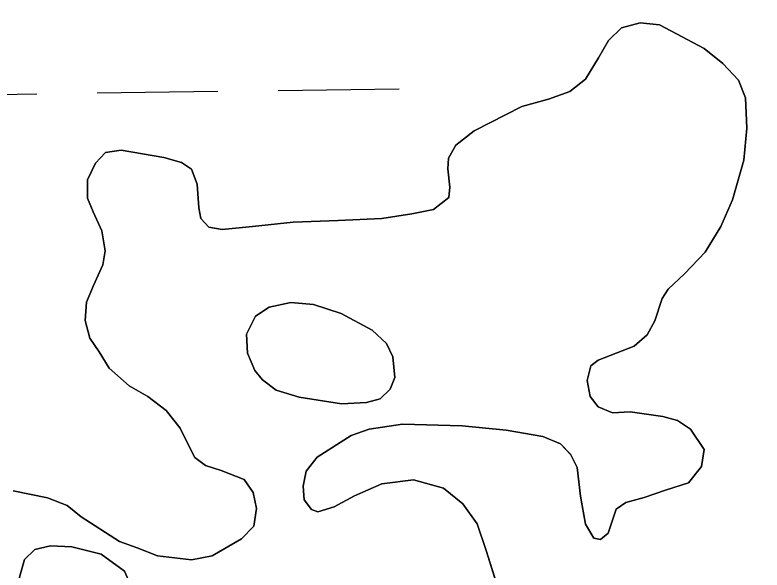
# Model space of a CAD drawing. Extents: x 3767014 to 3805179, y 361544 to 387384.
# Drawn here: x 3785442.7 to 3785640.7, y 368803.2 to 368950.2 of the extents above; entities that cross this region are included whole.
import ezdxf

# ---------------------------------------------------------------- set-up
doc = ezdxf.new("R2010")
doc.units = 0
for name, color, linetype in [('V-RIVR-EDGE', 7, 'Continuous'), ('V-TOPO-SHOR', 7, 'Continuous'), ('V-WETL-SWMP', 7, 'Continuous')]:
    doc.layers.add(name, color=color, linetype=linetype)

msp = doc.modelspace()

# ---------------------------------------------------------------- linework, layer by layer
at = {"layer": 'V-RIVR-EDGE'}
msp.add_spline([(3785266.865, 377529.211), (3785342.8, 377494.248), (3785391.258, 377467.439), (3785439.72, 377442.249), (3785475.246, 377418.707), (3785525.316, 377389.469), (3785575.383, 377359.422), (3785621.413, 377331.811), (3785722.351, 377269.288), (3785796.661, 377231.094), (3785852.385, 377199.415), (3785928.324, 377166.069), (3785964.678, 377149.804), (3786028.506, 377124.576), (3786060.018, 377113.175), (3786092.316, 377092.068), (3786117.34, 377073.405), (3786135.083, 377053.143), (3786154.458, 377039.347), (3786176.258, 377024.735), (3786206.946, 377006.867), (3786256.211, 376979.248), (3786328.098, 376942.677), (3786374.949, 376919.917), (3786491.265, 376862.208), (3786553.467, 376833.749), (3786619.713, 376805.279), (3786729.589, 376759.718), (3786796.656, 376736.099), (3786845.136, 376718.187), (3786867.767, 376712.469), (3787003.51, 376661.992), (3787089.16, 376631.048), (3787163.496, 376603.367), (3787230.559, 376578.13), (3787257.223, 376568.359), (3787300.044, 376551.27), (3787354.992, 376532.533), (3787409.127, 376512.181), (3787544.074, 376466.558), (3787612.756, 376442.126), (3787657.197, 376425.841), (3787730.724, 376398.162), (3787781.63, 376380.244), (3787834.96, 376361.511), (3787891.524, 376341.961), (3787940, 376322.432), (3787998.976, 376297.215), (3788050.697, 376281.721), (3788117.768, 376259.719), (3788176.757, 376240.164), (3788221.198, 376223.879), (3788259.981, 376209.226), (3788406.252, 376164.383), (3788541.215, 376125.23), (3788606.67, 376104.041), (3788679.39, 376077.173), (3788748.889, 376055.974), (3788871.693, 376005.528), (3788969.454, 375966.467), (3789047.013, 375933.926), (3789119.723, 375903.014), (3789155.253, 375881.09), (3789182.716, 375867.274), (3789214.225, 375854.256), (3789257.04, 375834.74), (3789281.286, 375828.21), (3789303.105, 375821.686), (3789328.955, 375809.491), (3789367.724, 375789.177), (3789414.577, 375767.225), (3789468.708, 375745.255), (3789509.105, 375728.981), (3789555.157, 375710.266), (3789585.849, 375694.015), (3789620.578, 375675.328), (3789681.97, 375646.062), (3789753.859, 375610.3), (3789792.633, 375591.603), (3789842.712, 375566.408), (3789897.64, 375539.584), (3789938.019, 375516.03), (3789968.727, 375506.25), (3790004.289, 375497.265), (3790030.972, 375494.773), (3790047.128, 375487.455), (3790077.007, 375469.589), (3790124.633, 375433.077), (3790192.442, 375382.768), (3790252.165, 375332.478), (3790290.91, 375302.459), (3790337.741, 375271.611), (3790406.357, 375220.491), (3790469.329, 375175.855), (3790570.248, 375106.054), (3790647.751, 375050.868), (3790691.367, 375028.115), (3790744.667, 374997.251), (3790806.838, 374955.852), (3790873.863, 374915.249), (3790932, 374877.903), (3791002.231, 374825.97), (3791052.265, 374782.175), (3791082.927, 374753.793), (3791131.331, 374705.149), (3791170.05, 374664.616), (3791192.631, 374638.681), (3791220.891, 374620.01), (3791288.67, 374557.569), (3791322.577, 374533.223), (3791362.944, 374504.817), (3791396.042, 374480.473), (3791434.785, 374449.645), (3791482.407, 374411.517), (3791534.052, 374365.291), (3791646.192, 374254.216), (3791707.514, 374196.644), (3791738.968, 374161.791), (3791773.65, 374123.694), (3791803.497, 374092.888), (3791829.321, 374070.18), (3791830.912, 374059.662), (3791837.316, 374032.958), (3791849.409, 374017.562), (3791884.123, 373992.405), (3791930.977, 373971.262), (3791954.393, 373955.838), (3791993.134, 373924.202), (3792026.979, 373874.785), (3792047.912, 373836.722), (3792063.186, 373799.482), (3792086.509, 373746.857), (3792112.249, 373690.181), (3792141.261, 373648.864), (3792158.993, 373624.558), (3792177.552, 373607.528), (3792214.702, 373586.409), (3792255.083, 373563.665), (3792301.119, 373538.48), (3792346.34, 373510.871), (3792382.671, 373485.71), (3792422.225, 373455.689), (3792479.537, 373411.875), (3792548.144, 373356.711), (3792619.168, 373298.307), (3792672.431, 373252.077), (3792709.534, 373212.357), (3792750.656, 373162.113), (3792839.385, 373068.08), (3792888.572, 373008.92), (3792945.027, 372945.699), (3792999.062, 372884.91), (3793053.898, 372820.884), (3793149.89, 372720.363), (3793208.761, 372653.092), (3793261.195, 372598.777), (3793315.232, 372538.796), (3793358.792, 372493.399), (3793409.592, 372432.618), (3793462.809, 372367.787), (3793498.283, 372323.219), (3793536.997, 372280.26), (3793578.124, 372232.443), (3793604.724, 372196.792), (3793668.438, 372125.466), (3793703.128, 372090.604), (3793760.41, 372034.66), (3793806.384, 371984.404), (3793839.438, 371942.268), (3793939.427, 371823.136), (3793981.333, 371763.186), (3794029.674, 371688.662), (3794050.609, 371651.408), (3794073.177, 371620.62), (3794178.796, 371488.535), (3794237.625, 371404.28), (3794268.243, 371358.106), (3794301.293, 371314.353), (3794332.724, 371269.794), (3794395.613, 371192), (3794429.476, 371149.862), (3794472.201, 371093.953), (3794523.788, 371024.274), (3794601.175, 370922.181), (3794640.679, 370871.942), (3794687.421, 370805.509), (3794733.389, 370752.828), (3794829.339, 370635.323), (3794895.463, 370557.521), (3794959.948, 370470.826), (3795013.158, 370403.569), (3795070.394, 370329.023), (3795159.854, 370203.448), (3795225.98, 370126.454), (3795296.13, 370041.363), (3795379.18, 369940.065), (3795459.001, 369841.201), (3795508.163, 369772.337), (3795554.103, 369708.333), (3795661.315, 369566.538), (3795715.338, 369500.897), (3795762.105, 369444.169), (3795798.366, 369390.703), (3795915.247, 369234.327), (3795963.601, 369165.465), (3796028.082, 369077.153), (3796043.387, 369052.853), (3796054.672, 369037.459), (3796077.242, 369007.48), (3796148.213, 368927.239), (3796183.677, 368878.627), (3796226.382, 368814.631), (3796275.531, 368740.105), (3796314.222, 368688.25), (3796353.714, 368633.158), (3796401.268, 368567.533), (3796456.873, 368487.33), (3796513.292, 368409.551), (3796545.533, 368365.8), (3796626.113, 368246.716), (3796670.449, 368188.377), (3796704.298, 368140.578), (3796751.041, 368074.145), (3796787.308, 368023.105), (3796838.907, 367958.278), (3796844.528, 367942.09), (3796845.295, 367925.104), (3796846.094, 367921.059), (3796852.559, 367919.425), (3796863.071, 367918.59), (3796875.166, 367904.003), (3796903.398, 367874.01), (3796931.629, 367844.017), (3796952.579, 367812.424), (3796982.392, 367767.87), (3797007.371, 367730.606), (3797037.194, 367690.095), (3797062.185, 367657.684), (3797075.869, 367631.77), (3797095.223, 367609.078), (3797126.665, 367569.372), (3797156.484, 367527.244), (3797212.099, 367451.085), (3797254.808, 367388.706), (3797302.183, 367327.228)], degree=3, dxfattribs=at)
at = {"layer": 'V-TOPO-SHOR'}
for points in [[(3785547.835, 368897.57), (3785553.612, 368898.68), (3785557.694, 368901.877), (3785557.917, 368904.59), (3785557.409, 368909.512), (3785557.532, 368912.321), (3785559.48, 368915.756), (3785564.418, 368919.553), (3785577.029, 368925.959), (3785584.044, 368927.972), (3785589.702, 368929.951), (3785593.878, 368933.246), (3785597.319, 368938.845), (3785600.012, 368943.459), (3785603.411, 368946.832), (3785608.411, 368948.116), (3785613.453, 368947.662), (3785625.315, 368941.374), (3785630.25, 368937.336), (3785634.422, 368932.99), (3785636.28, 368928.294), (3785636.671, 368920.274), (3785635.819, 368911.74), (3785632.882, 368901.313), (3785629.769, 368894.174), (3785625.583, 368887.395), (3785620.113, 368881.648), (3785615.763, 368877.575), (3785614.18, 368875.117), (3785612.292, 368869.264), (3785610.256, 368865.539), (3785606.75, 368862.549), (3785597.263, 368858.832), (3785595.269, 368857.331), (3785594.302, 368853.437), (3785595.082, 368849.2), (3785597.28, 368846.447), (3785600.995, 368844.895), (3785605.73, 368845.108), (3785614.37, 368843.871), (3785618.268, 368842.806), (3785621.708, 368840.57), (3785625.325, 368835.145), (3785624.661, 368830.678), (3785621.188, 368826.334), (3785615.046, 368824.345), (3785609.385, 368822.463), (3785604.581, 368821.087), (3785602.011, 368819.379), (3785600.477, 368814.89), (3785599.846, 368813.036), (3785597.855, 368811.343), (3785596.106, 368811.687), (3785593.886, 368815.406), (3785592.541, 368822.822), (3785591.678, 368830.346), (3785589.95, 368833.787), (3785587.265, 368836.623), (3785582.573, 368838.636), (3785572.857, 368840.234), (3785561.221, 368841.397), (3785545.34, 368841.876), (3785536.571, 368840.498), (3785531.774, 368838.833), (3785522.724, 368833.094), (3785519.816, 368829.443), (3785519.042, 368825.457), (3785519.329, 368821.787), (3785521.229, 368819.221), (3785522.984, 368818.685), (3785527.306, 368819.952), (3785532.651, 368822.889), (3785539.925, 368826.07), (3785548.316, 368827.147), (3785556.207, 368824.923), (3785561.341, 368820.792), (3785565.149, 368815.469), (3785567.551, 368808.369), (3785570.803, 368798.096)], [(3785442.158, 368824.235), (3785451.298, 368822.332), (3785456.476, 368820.331), (3785460.228, 368817.329), (3785470.353, 368810.806), (3785475.041, 368809.084), (3785480.413, 368806.991), (3785489.436, 368805.956), (3785494.927, 368806.962), (3785502.746, 368811.509), (3785505.953, 368814.878), (3785506.709, 368819.541), (3785505.83, 368823.776), (3785503.424, 368827.198), (3785497.366, 368829.566), (3785493.174, 368830.913), (3785490.315, 368833.068), (3785488.893, 368835.74), (3785486.446, 368840.809), (3785482.751, 368845.458), (3785477.918, 368849.208), (3785472.917, 368851.987), (3785467.672, 368856.696), (3785464.954, 368860.982), (3785462.544, 368864.599), (3785461.266, 368869.307), (3785461.628, 368874.155), (3785463.455, 368878.554), (3785465.933, 368884.032), (3785466.615, 368887.727), (3785465.71, 368893.025), (3785463.361, 368898.096), (3785461.915, 368901.735), (3785461.893, 368906.573), (3785464.008, 368910.978), (3785466.648, 368913.849), (3785470.793, 368914.435), (3785482.162, 368912.491), (3785486.837, 368911.154), (3785489.493, 368909.382), (3785490.946, 368905.452), (3785491.392, 368899.173), (3785491.947, 368896.286), (3785494.034, 368894.014), (3785497.628, 368893.427), (3785505.64, 368894.205), (3785516.447, 368895.341), (3785528.336, 368895.829), (3785539.934, 368896.308), (3785547.835, 368897.57)], [(3785517.965, 368849.032), (3785529.182, 368847.232), (3785535.799, 368847.592), (3785539.432, 368848.573), (3785542.137, 368851.113), (3785543.348, 368854.207), (3785542.815, 368859.731), (3785541.146, 368863.249), (3785537.302, 368866.714), (3785529.085, 368871.159), (3785521.809, 368873.551), (3785515.761, 368874.093), (3785510.057, 368872.865), (3785506.457, 368870.501), (3785504.006, 368865.695), (3785504.327, 368860.659), (3785506.222, 368856.059), (3785508.257, 368853.638), (3785511.886, 368850.859), (3785517.965, 368849.032)], [(3785456.793, 368783.445), (3785467.801, 368786.091), (3785472.978, 368788.69), (3785474.697, 368791.205), (3785474.566, 368796.542), (3785471.737, 368802.899), (3785465.497, 368807.392), (3785457.735, 368809.375), (3785452.093, 368809.631), (3785447.964, 368808.639), (3785445.16, 368805.999), (3785443.436, 368799.726), (3785443.137, 368791.907), (3785445.447, 368786.429), (3785448.271, 368784.125), (3785451.163, 368783.207), (3785456.793, 368783.445)]]:
    msp.add_lwpolyline(points, dxfattribs=at)
at = {"layer": 'V-WETL-SWMP'}
for p, q in [((3785603.411, 368946.832), (3785600.011, 368943.459)), ((3785608.41, 368948.117), (3785603.411, 368946.832)), ((3785613.452, 368947.661), (3785608.41, 368948.117)), ((3785625.314, 368941.375), (3785613.452, 368947.661)), ((3785600.011, 368943.459), (3785597.319, 368938.845)), ((3785630.251, 368937.336), (3785625.314, 368941.375)), ((3785597.319, 368938.845), (3785593.878, 368933.245)), ((3785634.422, 368932.989), (3785630.251, 368937.336)), ((3785593.878, 368933.245), (3785589.702, 368929.95)), ((3785636.279, 368928.294), (3785634.422, 368932.989)), ((3785512.47, 368930.239), (3785544.467, 368930.683)), ((3785416.479, 368928.905), (3785448.476, 368929.35)), ((3785464.474, 368929.572), (3785496.471, 368930.017)), ((3785589.702, 368929.95), (3785584.043, 368927.972)), ((3785584.043, 368927.972), (3785577.03, 368925.96)), ((3785636.671, 368920.274), (3785636.279, 368928.294)), ((3785577.03, 368925.96), (3785564.417, 368919.553)), ((3785564.417, 368919.553), (3785559.48, 368915.755)), ((3785635.818, 368911.739), (3785636.671, 368920.274)), ((3785559.48, 368915.755), (3785557.533, 368912.321)), ((3785466.648, 368913.849), (3785464.009, 368910.978)), ((3785470.793, 368914.435), (3785466.648, 368913.849)), ((3785482.161, 368912.491), (3785470.793, 368914.435)), ((3785464.009, 368910.978), (3785461.893, 368906.572)), ((3785486.838, 368911.155), (3785482.161, 368912.491)), ((3785489.494, 368909.383), (3785486.838, 368911.155)), ((3785557.533, 368912.321), (3785557.409, 368909.512)), ((3785632.882, 368901.314), (3785635.818, 368911.739)), ((3785490.946, 368905.452), (3785489.494, 368909.383)), ((3785557.409, 368909.512), (3785557.917, 368904.59)), ((3785461.893, 368906.572), (3785461.916, 368901.736)), ((3785491.391, 368899.174), (3785490.946, 368905.452)), ((3785557.917, 368904.59), (3785557.694, 368901.876)), ((3785461.916, 368901.736), (3785463.36, 368898.095)), ((3785557.694, 368901.876), (3785553.613, 368898.679)), ((3785629.769, 368894.174), (3785632.882, 368901.314)), ((3785491.946, 368896.285), (3785491.391, 368899.174)), ((3785553.613, 368898.679), (3785547.835, 368897.569)), ((3785463.36, 368898.095), (3785465.711, 368893.025)), ((3785547.835, 368897.569), (3785539.933, 368896.309)), ((3785494.034, 368894.015), (3785491.946, 368896.285)), ((3785516.447, 368895.342), (3785505.639, 368894.205)), ((3785528.335, 368895.829), (3785516.447, 368895.342)), ((3785539.933, 368896.309), (3785528.335, 368895.829)), ((3785465.711, 368893.025), (3785466.615, 368887.726)), ((3785497.628, 368893.426), (3785494.034, 368894.015)), ((3785505.639, 368894.205), (3785497.628, 368893.426)), ((3785625.583, 368887.395), (3785629.769, 368894.174)), ((3785466.615, 368887.726), (3785465.933, 368884.033)), ((3785620.113, 368881.649), (3785625.583, 368887.395)), ((3785465.933, 368884.033), (3785463.456, 368878.554)), ((3785615.763, 368877.574), (3785620.113, 368881.649)), ((3785463.456, 368878.554), (3785461.629, 368874.155)), ((3785614.179, 368875.117), (3785615.763, 368877.574)), ((3785612.292, 368869.265), (3785614.179, 368875.117)), ((3785461.629, 368874.155), (3785461.265, 368869.308)), ((3785461.265, 368869.308), (3785462.543, 368864.599)), ((3785610.256, 368865.538), (3785612.292, 368869.265)), ((3785606.75, 368862.549), (3785610.256, 368865.538)), ((3785462.543, 368864.599), (3785464.954, 368860.982)), ((3785597.263, 368858.832), (3785606.75, 368862.549)), ((3785464.954, 368860.982), (3785467.672, 368856.696)), ((3785594.301, 368853.438), (3785595.269, 368857.331)), ((3785595.269, 368857.331), (3785597.263, 368858.832)), ((3785467.672, 368856.696), (3785472.916, 368851.988)), ((3785595.083, 368849.2), (3785594.301, 368853.438)), ((3785472.916, 368851.988), (3785477.919, 368849.209)), ((3785477.919, 368849.209), (3785482.752, 368845.458)), ((3785597.279, 368846.448), (3785595.083, 368849.2)), ((3785482.752, 368845.458), (3785486.447, 368840.809)), ((3785600.994, 368844.895), (3785597.279, 368846.448)), ((3785605.729, 368845.109), (3785600.994, 368844.895)), ((3785614.371, 368843.871), (3785605.729, 368845.109)), ((3785618.267, 368842.807), (3785614.371, 368843.871)), ((3785536.571, 368840.499), (3785545.341, 368841.876)), ((3785545.341, 368841.876), (3785561.22, 368841.398)), ((3785561.22, 368841.398), (3785572.858, 368840.234)), ((3785621.708, 368840.57), (3785618.267, 368842.807)), ((3785486.447, 368840.809), (3785488.894, 368835.741)), ((3785531.774, 368838.832), (3785536.571, 368840.499)), ((3785572.858, 368840.234), (3785582.573, 368838.636)), ((3785625.325, 368835.144), (3785621.708, 368840.57)), ((3785522.725, 368833.094), (3785531.774, 368838.832)), ((3785582.573, 368838.636), (3785587.266, 368836.623)), ((3785488.894, 368835.741), (3785490.314, 368833.068)), ((3785587.266, 368836.623), (3785589.949, 368833.787)), ((3785589.949, 368833.787), (3785591.678, 368830.346)), ((3785624.662, 368830.677), (3785625.325, 368835.144)), ((3785490.314, 368833.068), (3785493.173, 368830.913)), ((3785519.816, 368829.442), (3785522.725, 368833.094)), ((3785493.173, 368830.913), (3785497.367, 368829.565)), ((3785497.367, 368829.565), (3785503.424, 368827.199)), ((3785519.043, 368825.457), (3785519.816, 368829.442)), ((3785591.678, 368830.346), (3785592.541, 368822.821)), ((3785621.189, 368826.335), (3785624.662, 368830.677)), ((3785503.424, 368827.199), (3785505.83, 368823.776)), ((3785519.328, 368821.787), (3785519.043, 368825.457)), ((3785539.926, 368826.069), (3785532.652, 368822.89)), ((3785548.317, 368827.147), (3785539.926, 368826.069)), ((3785556.208, 368824.923), (3785548.317, 368827.147)), ((3785615.046, 368824.345), (3785621.189, 368826.335)), ((3785451.299, 368822.332), (3785442.158, 368824.235)), ((3785505.83, 368823.776), (3785506.709, 368819.541)), ((3785561.341, 368820.793), (3785556.208, 368824.923)), ((3785609.385, 368822.463), (3785615.046, 368824.345)), ((3785456.476, 368820.332), (3785451.299, 368822.332)), ((3785521.229, 368819.222), (3785519.328, 368821.787)), ((3785532.652, 368822.89), (3785527.306, 368819.952)), ((3785592.541, 368822.821), (3785593.886, 368815.405)), ((3785604.581, 368821.087), (3785609.385, 368822.463)), ((3785460.227, 368817.328), (3785456.476, 368820.332)), ((3785506.709, 368819.541), (3785505.953, 368814.878)), ((3785527.306, 368819.952), (3785522.984, 368818.685)), ((3785565.149, 368815.469), (3785561.341, 368820.793)), ((3785602.011, 368819.379), (3785604.581, 368821.087)), ((3785522.984, 368818.685), (3785521.229, 368819.222)), ((3785600.477, 368814.89), (3785602.011, 368819.379)), ((3785470.353, 368810.806), (3785460.227, 368817.328)), ((3785505.953, 368814.878), (3785502.747, 368811.509)), ((3785567.55, 368808.369), (3785565.149, 368815.469)), ((3785593.886, 368815.405), (3785596.106, 368811.686)), ((3785599.846, 368813.037), (3785600.477, 368814.89)), ((3785596.106, 368811.686), (3785597.856, 368811.343)), ((3785597.856, 368811.343), (3785599.846, 368813.037)), ((3785475.04, 368809.083), (3785470.353, 368810.806)), ((3785502.747, 368811.509), (3785494.926, 368806.962)), ((3785480.413, 368806.991), (3785475.04, 368809.083)), ((3785570.803, 368798.097), (3785567.55, 368808.369)), ((3785489.436, 368805.956), (3785480.413, 368806.991)), ((3785494.926, 368806.962), (3785489.436, 368805.956))]:
    msp.add_line(p, q, dxfattribs=at)
for points in [[(3785529.182, 368847.232), (3785517.964, 368849.031), (3785511.887, 368850.859), (3785508.258, 368853.637), (3785506.221, 368856.059), (3785504.327, 368860.659), (3785504.005, 368865.694), (3785506.457, 368870.501), (3785510.058, 368872.864), (3785515.762, 368874.093), (3785521.808, 368873.55), (3785529.085, 368871.159), (3785537.303, 368866.714), (3785541.146, 368863.25), (3785542.815, 368859.731), (3785543.347, 368854.207), (3785542.138, 368851.112), (3785539.432, 368848.573), (3785535.798, 368847.593)], [(3785451.163, 368783.207), (3785448.272, 368784.124), (3785445.447, 368786.428), (3785443.136, 368791.908), (3785443.437, 368799.727), (3785445.161, 368805.999), (3785447.964, 368808.64), (3785452.092, 368809.631), (3785457.735, 368809.375), (3785465.497, 368807.392), (3785471.738, 368802.898), (3785474.565, 368796.541), (3785474.697, 368791.204), (3785472.979, 368788.69), (3785467.802, 368786.09), (3785456.793, 368783.445)]]:
    msp.add_lwpolyline(points, close=True, dxfattribs=at)

doc.saveas('drawing.dxf')
